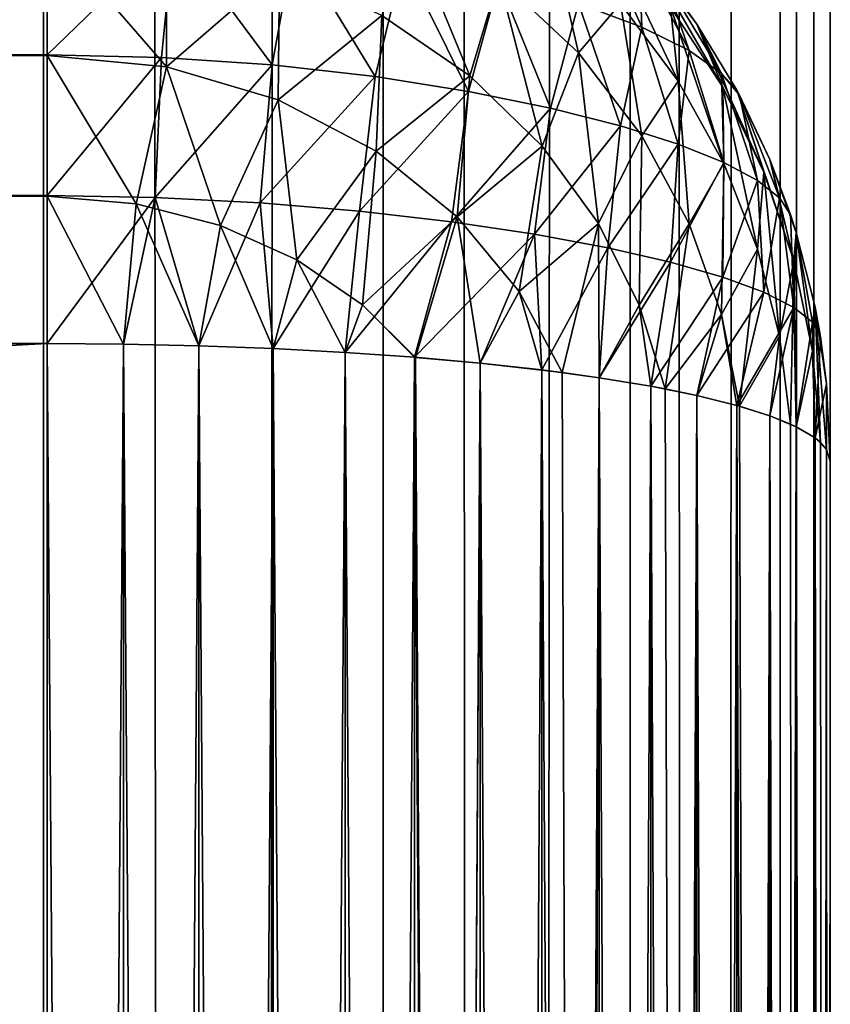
# Model space of a CAD drawing. Extents: x -265 to 265, y 0 to 1307.
# Tile 288 of 436: x 262.93 to 265, y 871.61 to 874.13. Entities that reach past the tile are written whole.
import ezdxf

# ---------------------------------------------------------------- set-up
doc = ezdxf.new("R2010")
doc.units = 0
doc.header["$LTSCALE"] = 65.185185
for name, color, linetype in [('146', 7, 'CONTINUOUS'), ('148', 7, 'CONTINUOUS'), ('149', 7, 'CONTINUOUS'), ('153', 7, 'CONTINUOUS'), ('154', 7, 'CONTINUOUS'), ('160', 7, 'CONTINUOUS'), ('161', 7, 'CONTINUOUS'), ('162', 7, 'CONTINUOUS'), ('165', 7, 'CONTINUOUS'), ('170', 7, 'CONTINUOUS'), ('39', 7, 'CONTINUOUS'), ('40', 7, 'CONTINUOUS')]:
    doc.layers.add(name, color=color, linetype=linetype)

msp = doc.modelspace()

# ---------------------------------------------------------------- linework, layer by layer
at = {"layer": '146', "color": 7, "linetype": 'CONTINUOUS'}
for points in [[(265, 847, 17), (265, 873, 17), (265, 847, 23), (265, 847, 17)], [(265, 847, 23), (265, 873, 17), (265, 873, 23), (265, 847, 23)]]:
    msp.add_3dface(points, dxfattribs=at)
at = {"layer": '148', "color": 7, "linetype": 'CONTINUOUS'}
for points in [[(263, 874.0379, 15.1685), (-263, 874.359, 15.3702), (263, 874.3605, 15.3714), (263, 874.0379, 15.1685)], [(-263, 874.0362, 15.1677), (-263, 874.359, 15.3702), (263, 874.0379, 15.1685), (-263, 874.0362, 15.1677)], [(263, 873.6783, 15.0426), (-263, 874.0362, 15.1677), (263, 874.0379, 15.1685), (263, 873.6783, 15.0426)], [(-263, 873.6764, 15.0422), (-263, 874.0362, 15.1677), (263, 873.6783, 15.0426), (-263, 873.6764, 15.0422)], [(263, 873.3, 15), (-263, 873.6764, 15.0422), (263, 873.6783, 15.0426), (263, 873.3, 15)], [(-263, 873.3, 15), (-263, 873.6764, 15.0422), (263, 873.3, 15), (-263, 873.3, 15)]]:
    msp.add_3dface(points, dxfattribs=at)
at = {"layer": '149', "color": 7, "linetype": 'CONTINUOUS'}
for points in [[(-263, 873.3, 15), (263, 873.3, 15), (-263, 846.7, 15), (-263, 873.3, 15)], [(-263, 846.7, 15), (263, 873.3, 15), (263, 846.7, 15), (-263, 846.7, 15)]]:
    msp.add_3dface(points, dxfattribs=at)
at = {"layer": '153', "color": 7, "linetype": 'CONTINUOUS'}
for points in [[(-263, 846.7, 25), (263, 846.7, 25), (-263, 873.3, 25), (-263, 846.7, 25)], [(-263, 873.3, 25), (263, 846.7, 25), (263, 873.3, 25), (-263, 873.3, 25)]]:
    msp.add_3dface(points, dxfattribs=at)
at = {"layer": '154', "color": 7, "linetype": 'CONTINUOUS'}
for points in [[(-263, 874.3605, 24.6286), (-263, 874.0379, 24.8315), (263, 874.359, 24.6298), (-263, 874.3605, 24.6286)], [(263, 874.359, 24.6298), (-263, 874.0379, 24.8315), (263, 874.0362, 24.8323), (263, 874.359, 24.6298)], [(-263, 874.0379, 24.8315), (-263, 873.6783, 24.9574), (263, 874.0362, 24.8323), (-263, 874.0379, 24.8315)], [(263, 874.0362, 24.8323), (-263, 873.6783, 24.9574), (263, 873.6764, 24.9578), (263, 874.0362, 24.8323)], [(-263, 873.6783, 24.9574), (-263, 873.3, 25), (263, 873.6764, 24.9578), (-263, 873.6783, 24.9574)], [(-263, 873.3, 25), (263, 873.3, 25), (263, 873.6764, 24.9578), (-263, 873.3, 25)]]:
    msp.add_3dface(points, dxfattribs=at)
at = {"layer": '160', "color": 7, "linetype": 'CONTINUOUS'}
for points in [[(263, 873.3, 25), (263, 846.7, 25), (263.1946, 846.7014, 24.9905), (263, 873.3, 25)], [(263, 873.3, 25), (263.1946, 846.7014, 24.9905), (263.1946, 873.2986, 24.9905), (263, 873.3, 25)], [(263.1946, 846.7014, 24.9905), (263.3875, 846.7057, 24.9621), (263.1946, 873.2986, 24.9905), (263.1946, 846.7014, 24.9905)], [(263.1946, 873.2986, 24.9905), (263.3875, 846.7057, 24.9621), (263.3875, 873.2943, 24.9621), (263.1946, 873.2986, 24.9905)], [(263.3875, 846.7057, 24.9621), (263.5768, 846.7127, 24.915), (263.3875, 873.2943, 24.9621), (263.3875, 846.7057, 24.9621)], [(263.3875, 873.2943, 24.9621), (263.5768, 846.7127, 24.915), (263.5768, 873.2873, 24.915), (263.3875, 873.2943, 24.9621)], [(263.5768, 846.7127, 24.915), (263.7608, 846.7226, 24.8496), (263.5768, 873.2873, 24.915), (263.5768, 846.7127, 24.915)], [(263.5768, 873.2873, 24.915), (263.7608, 846.7226, 24.8496), (263.7608, 873.2774, 24.8496), (263.5768, 873.2873, 24.915)], [(263.7608, 846.7226, 24.8496), (263.9377, 846.735, 24.7666), (263.7608, 873.2774, 24.8496), (263.7608, 846.7226, 24.8496)], [(263.7608, 873.2774, 24.8496), (263.9377, 846.735, 24.7666), (263.9377, 873.265, 24.7666), (263.7608, 873.2774, 24.8496)], [(263.9377, 846.735, 24.7666), (264.1058, 846.75, 24.6665), (263.9377, 873.265, 24.7666), (263.9377, 846.735, 24.7666)], [(263.9377, 873.265, 24.7666), (264.1058, 846.75, 24.6665), (263.9409, 873.2647, 24.7649), (263.9377, 873.265, 24.7666)], [(263.9409, 873.2647, 24.7649), (264.1058, 846.75, 24.6665), (264.1058, 873.25, 24.6665), (263.9409, 873.2647, 24.7649)], [(264.1058, 846.75, 24.6665), (264.2635, 846.7674, 24.5503), (264.1058, 873.25, 24.6665), (264.1058, 846.75, 24.6665)], [(264.1058, 873.25, 24.6665), (264.2635, 846.7674, 24.5503), (264.2635, 873.2325, 24.5503), (264.1058, 873.25, 24.6665)], [(264.2635, 846.7674, 24.5503), (264.4093, 846.7871, 24.4191), (264.2635, 873.2325, 24.5503), (264.2635, 846.7674, 24.5503)], [(264.2635, 873.2325, 24.5503), (264.4093, 846.7871, 24.4191), (264.3149, 873.2261, 24.507), (264.2635, 873.2325, 24.5503)], [(264.3149, 873.2261, 24.507), (264.4093, 846.7871, 24.4191), (264.4093, 873.2129, 24.4191), (264.3149, 873.2261, 24.507)], [(264.4093, 846.7871, 24.4191), (264.5417, 846.8089, 24.274), (264.4093, 873.2129, 24.4191), (264.4093, 846.7871, 24.4191)], [(264.4093, 873.2129, 24.4191), (264.5417, 846.8089, 24.274), (264.5417, 873.1911, 24.274), (264.4093, 873.2129, 24.4191)], [(264.5417, 846.8089, 24.274), (264.6594, 846.8325, 24.1164), (264.5417, 873.1911, 24.274), (264.5417, 846.8089, 24.274)], [(264.5417, 873.1911, 24.274), (264.6594, 846.8325, 24.1164), (264.578, 873.1843, 24.2288), (264.5417, 873.1911, 24.274)], [(264.578, 873.1843, 24.2288), (264.6594, 846.8325, 24.1164), (264.6594, 873.1675, 24.1164), (264.578, 873.1843, 24.2288)], [(264.6594, 846.8325, 24.1164), (264.7611, 846.8578, 23.9478), (264.6594, 873.1675, 24.1164), (264.6594, 846.8325, 24.1164)], [(264.6594, 873.1675, 24.1164), (264.7611, 846.8578, 23.9478), (264.7611, 873.1422, 23.9478), (264.6594, 873.1675, 24.1164)], [(264.7611, 846.8578, 23.9478), (264.8459, 846.8845, 23.7699), (264.7611, 873.1422, 23.9478), (264.7611, 846.8578, 23.9478)], [(264.7611, 873.1422, 23.9478), (264.8459, 846.8845, 23.7699), (264.768, 873.1402, 23.9349), (264.7611, 873.1422, 23.9478)], [(264.768, 873.1402, 23.9349), (264.8459, 846.8845, 23.7699), (264.8459, 873.1155, 23.7699), (264.768, 873.1402, 23.9349)], [(264.8459, 846.8845, 23.7699), (264.9128, 846.9124, 23.5842), (264.8459, 873.1155, 23.7699), (264.8459, 846.8845, 23.7699)], [(264.8459, 873.1155, 23.7699), (264.9128, 846.9124, 23.5842), (264.8982, 873.0945, 23.63), (264.8459, 873.1155, 23.7699)], [(264.8982, 873.0945, 23.63), (264.9128, 846.9124, 23.5842), (264.9128, 873.0876, 23.5842), (264.8982, 873.0945, 23.63)], [(264.9128, 846.9124, 23.5842), (264.9611, 846.9411, 23.3927), (264.9128, 873.0876, 23.5842), (264.9128, 846.9124, 23.5842)], [(264.9128, 873.0876, 23.5842), (264.9611, 846.9411, 23.3927), (264.9611, 873.0589, 23.3927), (264.9128, 873.0876, 23.5842)], [(264.9611, 846.9411, 23.3927), (264.9902, 846.9704, 23.1973), (264.9611, 873.0589, 23.3927), (264.9611, 846.9411, 23.3927)], [(264.9611, 873.0589, 23.3927), (264.9902, 846.9704, 23.1973), (264.9747, 873.0475, 23.3169), (264.9611, 873.0589, 23.3927)], [(264.9747, 873.0475, 23.3169), (264.9902, 846.9704, 23.1973), (264.9902, 873.0296, 23.1973), (264.9747, 873.0475, 23.3169)], [(265, 847, 23), (265, 873, 23), (264.9902, 873.0296, 23.1973), (265, 847, 23)], [(264.9902, 846.9704, 23.1973), (265, 847, 23), (264.9902, 873.0296, 23.1973), (264.9902, 846.9704, 23.1973)]]:
    msp.add_3dface(points, dxfattribs=at)
at = {"layer": '161', "color": 7, "linetype": 'CONTINUOUS'}
for points in [[(264.578, 874.2288, 16.8157), (264.5417, 874.274, 16.8089), (264.6594, 874.1164, 23.1675), (264.578, 874.2288, 16.8157)], [(264.6594, 874.1164, 23.1675), (264.5417, 874.274, 16.8089), (264.5417, 874.274, 23.1911), (264.6594, 874.1164, 23.1675)], [(264.6594, 874.1164, 16.8325), (264.578, 874.2288, 16.8157), (264.6594, 874.1164, 23.1675), (264.6594, 874.1164, 16.8325)], [(264.7611, 873.9478, 16.8578), (264.6594, 874.1164, 16.8325), (264.7611, 873.9478, 23.1422), (264.7611, 873.9478, 16.8578)], [(264.7611, 873.9478, 23.1422), (264.6594, 874.1164, 16.8325), (264.6594, 874.1164, 23.1675), (264.7611, 873.9478, 23.1422)], [(264.768, 873.9349, 16.8598), (264.7611, 873.9478, 16.8578), (264.8459, 873.7699, 23.1155), (264.768, 873.9349, 16.8598)], [(264.8459, 873.7699, 23.1155), (264.7611, 873.9478, 16.8578), (264.7611, 873.9478, 23.1422), (264.8459, 873.7699, 23.1155)], [(264.8459, 873.7699, 16.8845), (264.768, 873.9349, 16.8598), (264.8459, 873.7699, 23.1155), (264.8459, 873.7699, 16.8845)], [(264.8982, 873.63, 16.9055), (264.8459, 873.7699, 16.8845), (264.9128, 873.5842, 23.0876), (264.8982, 873.63, 16.9055)], [(264.9128, 873.5842, 23.0876), (264.8459, 873.7699, 16.8845), (264.8459, 873.7699, 23.1155), (264.9128, 873.5842, 23.0876)], [(264.9128, 873.5842, 16.9124), (264.8982, 873.63, 16.9055), (264.9128, 873.5842, 23.0876), (264.9128, 873.5842, 16.9124)], [(264.9611, 873.3927, 16.9411), (264.9128, 873.5842, 16.9124), (264.9611, 873.3927, 23.0589), (264.9611, 873.3927, 16.9411)], [(264.9611, 873.3927, 23.0589), (264.9128, 873.5842, 16.9124), (264.9128, 873.5842, 23.0876), (264.9611, 873.3927, 23.0589)], [(264.9747, 873.3169, 16.9525), (264.9611, 873.3927, 16.9411), (264.9902, 873.1973, 23.0296), (264.9747, 873.3169, 16.9525)], [(264.9902, 873.1973, 23.0296), (264.9611, 873.3927, 16.9411), (264.9611, 873.3927, 23.0589), (264.9902, 873.1973, 23.0296)], [(264.9902, 873.1973, 16.9704), (264.9747, 873.3169, 16.9525), (264.9902, 873.1973, 23.0296), (264.9902, 873.1973, 16.9704)], [(265, 873, 23), (265, 873, 17), (264.9902, 873.1973, 16.9704), (265, 873, 23)], [(265, 873, 23), (264.9902, 873.1973, 16.9704), (264.9902, 873.1973, 23.0296), (265, 873, 23)]]:
    msp.add_3dface(points, dxfattribs=at)
at = {"layer": '162', "color": 7, "linetype": 'CONTINUOUS'}
for points in [[(263, 846.7, 15), (263, 873.3, 15), (263.1946, 873.2986, 15.0095), (263, 846.7, 15)], [(263.1946, 846.7014, 15.0095), (263, 846.7, 15), (263.1946, 873.2986, 15.0095), (263.1946, 846.7014, 15.0095)], [(263.3875, 873.2943, 15.0379), (263.1946, 846.7014, 15.0095), (263.1946, 873.2986, 15.0095), (263.3875, 873.2943, 15.0379)], [(263.3875, 846.7057, 15.0379), (263.1946, 846.7014, 15.0095), (263.3875, 873.2943, 15.0379), (263.3875, 846.7057, 15.0379)], [(263.5768, 873.2873, 15.085), (263.3875, 846.7057, 15.0379), (263.3875, 873.2943, 15.0379), (263.5768, 873.2873, 15.085)], [(263.5768, 846.7127, 15.085), (263.3875, 846.7057, 15.0379), (263.5768, 873.2873, 15.085), (263.5768, 846.7127, 15.085)], [(263.7608, 873.2774, 15.1504), (263.5768, 846.7127, 15.085), (263.5768, 873.2873, 15.085), (263.7608, 873.2774, 15.1504)], [(263.7608, 846.7226, 15.1504), (263.5768, 846.7127, 15.085), (263.7608, 873.2774, 15.1504), (263.7608, 846.7226, 15.1504)], [(263.9377, 873.265, 15.2334), (263.7608, 846.7226, 15.1504), (263.7608, 873.2774, 15.1504), (263.9377, 873.265, 15.2334)], [(263.9377, 846.735, 15.2334), (263.7608, 846.7226, 15.1504), (263.9377, 873.265, 15.2334), (263.9377, 846.735, 15.2334)], [(264.1058, 873.25, 15.3335), (263.9377, 846.735, 15.2334), (263.9377, 873.265, 15.2334), (264.1058, 873.25, 15.3335)], [(263.9409, 846.7353, 15.2351), (263.9377, 846.735, 15.2334), (264.1058, 873.25, 15.3335), (263.9409, 846.7353, 15.2351)], [(264.1058, 846.75, 15.3335), (263.9409, 846.7353, 15.2351), (264.1058, 873.25, 15.3335), (264.1058, 846.75, 15.3335)], [(264.2635, 873.2326, 15.4497), (264.1058, 846.75, 15.3335), (264.1058, 873.25, 15.3335), (264.2635, 873.2326, 15.4497)], [(264.2635, 846.7675, 15.4497), (264.1058, 846.75, 15.3335), (264.2635, 873.2326, 15.4497), (264.2635, 846.7675, 15.4497)], [(264.4093, 873.2129, 15.5809), (264.2635, 846.7675, 15.4497), (264.2635, 873.2326, 15.4497), (264.4093, 873.2129, 15.5809)], [(264.3149, 846.7739, 15.493), (264.2635, 846.7675, 15.4497), (264.4093, 873.2129, 15.5809), (264.3149, 846.7739, 15.493)], [(264.4093, 846.7871, 15.5809), (264.3149, 846.7739, 15.493), (264.4093, 873.2129, 15.5809), (264.4093, 846.7871, 15.5809)], [(264.5417, 873.1911, 15.726), (264.4093, 846.7871, 15.5809), (264.4093, 873.2129, 15.5809), (264.5417, 873.1911, 15.726)], [(264.5417, 846.8089, 15.726), (264.4093, 846.7871, 15.5809), (264.5417, 873.1911, 15.726), (264.5417, 846.8089, 15.726)], [(264.6594, 873.1675, 15.8836), (264.5417, 846.8089, 15.726), (264.5417, 873.1911, 15.726), (264.6594, 873.1675, 15.8836)], [(264.578, 846.8157, 15.7712), (264.5417, 846.8089, 15.726), (264.6594, 873.1675, 15.8836), (264.578, 846.8157, 15.7712)], [(264.6594, 846.8325, 15.8836), (264.578, 846.8157, 15.7712), (264.6594, 873.1675, 15.8836), (264.6594, 846.8325, 15.8836)], [(264.7611, 873.1422, 16.0522), (264.6594, 846.8325, 15.8836), (264.6594, 873.1675, 15.8836), (264.7611, 873.1422, 16.0522)], [(264.7611, 846.8578, 16.0522), (264.6594, 846.8325, 15.8836), (264.7611, 873.1422, 16.0522), (264.7611, 846.8578, 16.0522)], [(264.8459, 873.1155, 16.2301), (264.7611, 846.8578, 16.0522), (264.7611, 873.1422, 16.0522), (264.8459, 873.1155, 16.2301)], [(264.768, 846.8598, 16.0651), (264.7611, 846.8578, 16.0522), (264.8459, 873.1155, 16.2301), (264.768, 846.8598, 16.0651)], [(264.8459, 846.8845, 16.2301), (264.768, 846.8598, 16.0651), (264.8459, 873.1155, 16.2301), (264.8459, 846.8845, 16.2301)], [(264.9128, 873.0876, 16.4158), (264.8459, 846.8845, 16.2301), (264.8459, 873.1155, 16.2301), (264.9128, 873.0876, 16.4158)], [(264.8982, 846.9055, 16.37), (264.8459, 846.8845, 16.2301), (264.9128, 873.0876, 16.4158), (264.8982, 846.9055, 16.37)], [(264.9128, 846.9124, 16.4158), (264.8982, 846.9055, 16.37), (264.9128, 873.0876, 16.4158), (264.9128, 846.9124, 16.4158)], [(264.9611, 873.0589, 16.6073), (264.9128, 846.9124, 16.4158), (264.9128, 873.0876, 16.4158), (264.9611, 873.0589, 16.6073)], [(264.9611, 846.9411, 16.6073), (264.9128, 846.9124, 16.4158), (264.9611, 873.0589, 16.6073), (264.9611, 846.9411, 16.6073)], [(264.9902, 873.0296, 16.8027), (264.9611, 846.9411, 16.6073), (264.9611, 873.0589, 16.6073), (264.9902, 873.0296, 16.8027)], [(264.9747, 846.9525, 16.6831), (264.9611, 846.9411, 16.6073), (264.9902, 873.0296, 16.8027), (264.9747, 846.9525, 16.6831)], [(264.9902, 846.9704, 16.8027), (264.9747, 846.9525, 16.6831), (264.9902, 873.0296, 16.8027), (264.9902, 846.9704, 16.8027)], [(265, 873, 17), (264.9902, 846.9704, 16.8027), (264.9902, 873.0296, 16.8027), (265, 873, 17)], [(265, 873, 17), (265, 847, 17), (264.9902, 846.9704, 16.8027), (265, 873, 17)]]:
    msp.add_3dface(points, dxfattribs=at)
at = {"layer": '165', "color": 7, "linetype": 'CONTINUOUS'}
for points in [[(263, 874.0379, 15.1685), (263, 874.3605, 15.3714), (263.323, 874.3507, 15.3987), (263, 874.0379, 15.1685)], [(263.2922, 874.0312, 15.19), (263, 874.0379, 15.1685), (263.323, 874.3507, 15.3987), (263.2922, 874.0312, 15.19)], [(263.5741, 874.0119, 15.2532), (263.2922, 874.0312, 15.19), (263.323, 874.3507, 15.3987), (263.5741, 874.0119, 15.2532)], [(263.6306, 874.3225, 15.4782), (263.5741, 874.0119, 15.2532), (263.323, 874.3507, 15.3987), (263.6306, 874.3225, 15.4782)], [(264.5184, 874.1085, 16.1692), (264.3566, 874.1689, 15.9576), (264.4082, 874.3573, 16.3936), (264.5184, 874.1085, 16.1692)], [(264.5121, 874.2918, 16.602), (264.5184, 874.1085, 16.1692), (264.4082, 874.3573, 16.3936), (264.5121, 874.2918, 16.602)], [(263.8373, 873.982, 15.3543), (263.5741, 874.0119, 15.2532), (263.6306, 874.3225, 15.4782), (263.8373, 873.982, 15.3543)], [(263.9102, 874.2798, 15.6036), (263.8373, 873.982, 15.3543), (263.6306, 874.3225, 15.4782), (263.9102, 874.2798, 15.6036)], [(264.578, 874.2288, 16.8157), (264.6397, 874.0484, 16.3938), (264.5121, 874.2918, 16.602), (264.578, 874.2288, 16.8157)], [(264.6397, 874.0484, 16.3938), (264.5184, 874.1085, 16.1692), (264.5121, 874.2918, 16.602), (264.6397, 874.0484, 16.3938)], [(264.0756, 873.9443, 15.488), (263.8373, 873.982, 15.3543), (263.9102, 874.2798, 15.6036), (264.0756, 873.9443, 15.488)], [(264.1535, 874.2272, 15.7664), (264.0756, 873.9443, 15.488), (263.9102, 874.2798, 15.6036), (264.1535, 874.2272, 15.7664)], [(264.285, 873.9016, 15.6486), (264.0756, 873.9443, 15.488), (264.1535, 874.2272, 15.7664), (264.285, 873.9016, 15.6486)], [(264.3566, 874.1689, 15.9576), (264.285, 873.9016, 15.6486), (264.1535, 874.2272, 15.7664), (264.3566, 874.1689, 15.9576)], [(264.578, 874.2288, 16.8157), (264.6594, 874.1164, 16.8325), (264.7222, 873.9902, 16.6257), (264.578, 874.2288, 16.8157)], [(264.578, 874.2288, 16.8157), (264.7222, 873.9902, 16.6257), (264.6397, 874.0484, 16.3938), (264.578, 874.2288, 16.8157)], [(264.4638, 873.8561, 15.8308), (264.285, 873.9016, 15.6486), (264.3566, 874.1689, 15.9576), (264.4638, 873.8561, 15.8308)], [(264.5184, 874.1085, 16.1692), (264.4638, 873.8561, 15.8308), (264.3566, 874.1689, 15.9576), (264.5184, 874.1085, 16.1692)], [(264.6114, 873.8094, 16.0293), (264.4638, 873.8561, 15.8308), (264.5184, 874.1085, 16.1692), (264.6114, 873.8094, 16.0293)], [(264.6397, 874.0484, 16.3938), (264.6114, 873.8094, 16.0293), (264.5184, 874.1085, 16.1692), (264.6397, 874.0484, 16.3938)], [(264.6594, 874.1164, 16.8325), (264.7611, 873.9478, 16.8578), (264.7222, 873.9902, 16.6257), (264.6594, 874.1164, 16.8325)], [(263, 873.6783, 15.0426), (263, 874.0379, 15.1685), (263.2922, 874.0312, 15.19), (263, 873.6783, 15.0426)], [(264.728, 873.7627, 16.2399), (264.6114, 873.8094, 16.0293), (264.6397, 874.0484, 16.3938), (264.728, 873.7627, 16.2399)], [(264.7222, 873.9902, 16.6257), (264.728, 873.7627, 16.2399), (264.6397, 874.0484, 16.3938), (264.7222, 873.9902, 16.6257)], [(263.2755, 873.6736, 15.0616), (263, 873.6783, 15.0426), (263.2922, 874.0312, 15.19), (263.2755, 873.6736, 15.0616)], [(263.5741, 874.0119, 15.2532), (263.2755, 873.6736, 15.0616), (263.2922, 874.0312, 15.19), (263.5741, 874.0119, 15.2532)], [(263.5435, 873.6599, 15.1176), (263.2755, 873.6736, 15.0616), (263.5741, 874.0119, 15.2532), (263.5435, 873.6599, 15.1176)], [(263.8373, 873.982, 15.3543), (263.5435, 873.6599, 15.1176), (263.5741, 874.0119, 15.2532), (263.8373, 873.982, 15.3543)], [(263.7974, 873.6385, 15.2081), (263.5435, 873.6599, 15.1176), (263.8373, 873.982, 15.3543), (263.7974, 873.6385, 15.2081)], [(264.0756, 873.9443, 15.488), (263.7974, 873.6385, 15.2081), (263.8373, 873.982, 15.3543), (264.0756, 873.9443, 15.488)], [(264.7611, 873.9478, 16.8578), (264.768, 873.9349, 16.8598), (264.7222, 873.9902, 16.6257), (264.7611, 873.9478, 16.8578)], [(264.768, 873.9349, 16.8598), (264.8141, 873.7168, 16.4584), (264.7222, 873.9902, 16.6257), (264.768, 873.9349, 16.8598)], [(264.8141, 873.7168, 16.4584), (264.728, 873.7627, 16.2399), (264.7222, 873.9902, 16.6257), (264.8141, 873.7168, 16.4584)], [(264.0322, 873.6112, 15.3295), (263.7974, 873.6385, 15.2081), (264.0756, 873.9443, 15.488), (264.0322, 873.6112, 15.3295)], [(264.285, 873.9016, 15.6486), (264.0322, 873.6112, 15.3295), (264.0756, 873.9443, 15.488), (264.285, 873.9016, 15.6486)], [(264.768, 873.9349, 16.8598), (264.8459, 873.7699, 16.8845), (264.8705, 873.6724, 16.6813), (264.768, 873.9349, 16.8598)], [(264.768, 873.9349, 16.8598), (264.8705, 873.6724, 16.6813), (264.8141, 873.7168, 16.4584), (264.768, 873.9349, 16.8598)], [(264.2443, 873.5794, 15.4779), (264.0322, 873.6112, 15.3295), (264.285, 873.9016, 15.6486), (264.2443, 873.5794, 15.4779)], [(264.4638, 873.8561, 15.8308), (264.2443, 873.5794, 15.4779), (264.285, 873.9016, 15.6486), (264.4638, 873.8561, 15.8308)], [(264.4315, 873.5446, 15.6491), (264.2443, 873.5794, 15.4779), (264.4638, 873.8561, 15.8308), (264.4315, 873.5446, 15.6491)], [(264.6114, 873.8094, 16.0293), (264.4315, 873.5446, 15.6491), (264.4638, 873.8561, 15.8308), (264.6114, 873.8094, 16.0293)], [(264.592, 873.5079, 15.8394), (264.4315, 873.5446, 15.6491), (264.6114, 873.8094, 16.0293), (264.592, 873.5079, 15.8394)], [(264.728, 873.7627, 16.2399), (264.592, 873.5079, 15.8394), (264.6114, 873.8094, 16.0293), (264.728, 873.7627, 16.2399)], [(264.7251, 873.4699, 16.045), (264.592, 873.5079, 15.8394), (264.728, 873.7627, 16.2399), (264.7251, 873.4699, 16.045)], [(264.8141, 873.7168, 16.4584), (264.7251, 873.4699, 16.045), (264.728, 873.7627, 16.2399), (264.8141, 873.7168, 16.4584)], [(264.8459, 873.7699, 16.8845), (264.8982, 873.63, 16.9055), (264.8705, 873.6724, 16.6813), (264.8459, 873.7699, 16.8845)], [(264.8301, 873.4313, 16.2625), (264.7251, 873.4699, 16.045), (264.8141, 873.7168, 16.4584), (264.8301, 873.4313, 16.2625)], [(264.8705, 873.6724, 16.6813), (264.8301, 873.4313, 16.2625), (264.8141, 873.7168, 16.4584), (264.8705, 873.6724, 16.6813)], [(263, 873.3, 15), (263, 873.6783, 15.0426), (263.2755, 873.6736, 15.0616), (263, 873.3, 15)], [(263.1946, 873.2986, 15.0095), (263, 873.3, 15), (263.2755, 873.6736, 15.0616), (263.1946, 873.2986, 15.0095)], [(263.3875, 873.2943, 15.0379), (263.1946, 873.2986, 15.0095), (263.2755, 873.6736, 15.0616), (263.3875, 873.2943, 15.0379)], [(263.5435, 873.6599, 15.1176), (263.3875, 873.2943, 15.0379), (263.2755, 873.6736, 15.0616), (263.5435, 873.6599, 15.1176)], [(263.5768, 873.2873, 15.085), (263.3875, 873.2943, 15.0379), (263.5435, 873.6599, 15.1176), (263.5768, 873.2873, 15.085)], [(263.7974, 873.6385, 15.2081), (263.5768, 873.2873, 15.085), (263.5435, 873.6599, 15.1176), (263.7974, 873.6385, 15.2081)], [(264.9067, 873.3926, 16.4884), (264.8301, 873.4313, 16.2625), (264.8705, 873.6724, 16.6813), (264.9067, 873.3926, 16.4884)], [(264.8982, 873.63, 16.9055), (264.9067, 873.3926, 16.4884), (264.8705, 873.6724, 16.6813), (264.8982, 873.63, 16.9055)], [(263.7608, 873.2774, 15.1504), (263.5768, 873.2873, 15.085), (263.7974, 873.6385, 15.2081), (263.7608, 873.2774, 15.1504)], [(264.0322, 873.6112, 15.3295), (263.7608, 873.2774, 15.1504), (263.7974, 873.6385, 15.2081), (264.0322, 873.6112, 15.3295)], [(264.8982, 873.63, 16.9055), (264.9128, 873.5842, 16.9124), (264.9067, 873.3926, 16.4884), (264.8982, 873.63, 16.9055)], [(263.9377, 873.265, 15.2334), (263.7608, 873.2774, 15.1504), (264.0322, 873.6112, 15.3295), (263.9377, 873.265, 15.2334)], [(264.2443, 873.5794, 15.4779), (263.9377, 873.265, 15.2334), (264.0322, 873.6112, 15.3295), (264.2443, 873.5794, 15.4779)], [(264.1058, 873.25, 15.3335), (263.9377, 873.265, 15.2334), (264.2443, 873.5794, 15.4779), (264.1058, 873.25, 15.3335)], [(264.2635, 873.2326, 15.4497), (264.1058, 873.25, 15.3335), (264.2443, 873.5794, 15.4779), (264.2635, 873.2326, 15.4497)], [(264.4315, 873.5446, 15.6491), (264.2635, 873.2326, 15.4497), (264.2443, 873.5794, 15.4779), (264.4315, 873.5446, 15.6491)], [(264.9128, 873.5842, 16.9124), (264.9548, 873.3543, 16.7194), (264.9067, 873.3926, 16.4884), (264.9128, 873.5842, 16.9124)], [(264.9128, 873.5842, 16.9124), (264.9611, 873.3927, 16.9411), (264.9548, 873.3543, 16.7194), (264.9128, 873.5842, 16.9124)], [(264.4093, 873.2129, 15.5809), (264.2635, 873.2326, 15.4497), (264.4315, 873.5446, 15.6491), (264.4093, 873.2129, 15.5809)], [(264.592, 873.5079, 15.8394), (264.4093, 873.2129, 15.5809), (264.4315, 873.5446, 15.6491), (264.592, 873.5079, 15.8394)], [(264.5417, 873.1911, 15.726), (264.4093, 873.2129, 15.5809), (264.592, 873.5079, 15.8394), (264.5417, 873.1911, 15.726)], [(264.7251, 873.4699, 16.045), (264.5417, 873.1911, 15.726), (264.592, 873.5079, 15.8394), (264.7251, 873.4699, 16.045)], [(264.6594, 873.1675, 15.8836), (264.5417, 873.1911, 15.726), (264.7251, 873.4699, 16.045), (264.6594, 873.1675, 15.8836)], [(264.8301, 873.4313, 16.2625), (264.6594, 873.1675, 15.8836), (264.7251, 873.4699, 16.045), (264.8301, 873.4313, 16.2625)], [(264.7611, 873.1422, 16.0522), (264.6594, 873.1675, 15.8836), (264.8301, 873.4313, 16.2625), (264.7611, 873.1422, 16.0522)], [(264.9067, 873.3926, 16.4884), (264.7611, 873.1422, 16.0522), (264.8301, 873.4313, 16.2625), (264.9067, 873.3926, 16.4884)], [(264.8459, 873.1155, 16.2301), (264.7611, 873.1422, 16.0522), (264.9067, 873.3926, 16.4884), (264.8459, 873.1155, 16.2301)], [(264.9128, 873.0876, 16.4158), (264.8459, 873.1155, 16.2301), (264.9067, 873.3926, 16.4884), (264.9128, 873.0876, 16.4158)], [(264.9548, 873.3543, 16.7194), (264.9128, 873.0876, 16.4158), (264.9067, 873.3926, 16.4884), (264.9548, 873.3543, 16.7194)], [(264.9611, 873.3927, 16.9411), (264.9747, 873.3169, 16.9525), (264.9548, 873.3543, 16.7194), (264.9611, 873.3927, 16.9411)], [(264.9611, 873.0589, 16.6073), (264.9128, 873.0876, 16.4158), (264.9548, 873.3543, 16.7194), (264.9611, 873.0589, 16.6073)], [(264.9747, 873.3169, 16.9525), (264.9611, 873.0589, 16.6073), (264.9548, 873.3543, 16.7194), (264.9747, 873.3169, 16.9525)], [(264.9747, 873.3169, 16.9525), (264.9902, 873.1973, 16.9704), (264.9611, 873.0589, 16.6073), (264.9747, 873.3169, 16.9525)], [(264.9902, 873.1973, 16.9704), (264.9902, 873.0296, 16.8027), (264.9611, 873.0589, 16.6073), (264.9902, 873.1973, 16.9704)], [(264.9902, 873.1973, 16.9704), (265, 873, 17), (264.9902, 873.0296, 16.8027), (264.9902, 873.1973, 16.9704)]]:
    msp.add_3dface(points, dxfattribs=at)
at = {"layer": '170', "color": 7, "linetype": 'CONTINUOUS'}
for points in [[(264.0794, 873.9844, 24.4865), (263.9102, 874.3964, 24.2798), (263.8542, 874.1385, 24.5434), (264.0794, 873.9844, 24.4865)], [(264.1535, 874.2336, 24.2272), (263.9102, 874.3964, 24.2798), (264.0794, 873.9844, 24.4865), (264.1535, 874.2336, 24.2272)], [(263, 874.359, 24.6298), (263, 874.0362, 24.8323), (263.3046, 874.007, 24.8193), (263, 874.359, 24.6298)], [(263.3041, 874.3331, 24.6193), (263, 874.359, 24.6298), (263.3046, 874.007, 24.8193), (263.3041, 874.3331, 24.6193)], [(264.3566, 874.0424, 24.1689), (264.285, 874.3514, 23.9016), (264.1535, 874.2336, 24.2272), (264.3566, 874.0424, 24.1689)], [(264.4638, 874.1692, 23.8561), (264.285, 874.3514, 23.9016), (264.3566, 874.0424, 24.1689), (264.4638, 874.1692, 23.8561)], [(264.592, 874.1606, 23.5079), (264.4315, 874.3509, 23.5446), (264.6114, 873.9707, 23.8094), (264.592, 874.1606, 23.5079)], [(264.6114, 873.9707, 23.8094), (264.4315, 874.3509, 23.5446), (264.4638, 874.1692, 23.8561), (264.6114, 873.9707, 23.8094)], [(263.5931, 874.2575, 24.5893), (263.3041, 874.3331, 24.6193), (263.3046, 874.007, 24.8193), (263.5931, 874.2575, 24.5893)], [(264.6594, 874.1164, 23.1675), (264.5417, 874.274, 23.1911), (264.7251, 873.955, 23.4699), (264.6594, 874.1164, 23.1675)], [(264.7251, 873.955, 23.4699), (264.5417, 874.274, 23.1911), (264.592, 874.1606, 23.5079), (264.7251, 873.955, 23.4699)], [(263.5898, 873.9226, 24.7823), (263.5931, 874.2575, 24.5893), (263.3046, 874.007, 24.8193), (263.5898, 873.9226, 24.7823)], [(263.8542, 874.1385, 24.5434), (263.5931, 874.2575, 24.5893), (263.5898, 873.9226, 24.7823), (263.8542, 874.1385, 24.5434)], [(264.2643, 873.8042, 24.4232), (264.1535, 874.2336, 24.2272), (264.0794, 873.9844, 24.4865), (264.2643, 873.8042, 24.4232)], [(264.3566, 874.0424, 24.1689), (264.1535, 874.2336, 24.2272), (264.2643, 873.8042, 24.4232), (264.3566, 874.0424, 24.1689)], [(264.5184, 873.8308, 24.1085), (264.4638, 874.1692, 23.8561), (264.3566, 874.0424, 24.1689), (264.5184, 873.8308, 24.1085)], [(264.6114, 873.9707, 23.8094), (264.4638, 874.1692, 23.8561), (264.5184, 873.8308, 24.1085), (264.6114, 873.9707, 23.8094)], [(264.7251, 873.955, 23.4699), (264.592, 874.1606, 23.5079), (264.728, 873.7601, 23.7627), (264.7251, 873.955, 23.4699)], [(264.728, 873.7601, 23.7627), (264.592, 874.1606, 23.5079), (264.6114, 873.9707, 23.8094), (264.728, 873.7601, 23.7627)], [(263.8404, 873.7912, 24.7263), (263.8542, 874.1385, 24.5434), (263.5898, 873.9226, 24.7823), (263.8404, 873.7912, 24.7263)], [(264.0794, 873.9844, 24.4865), (263.8542, 874.1385, 24.5434), (263.8404, 873.7912, 24.7263), (264.0794, 873.9844, 24.4865)], [(264.7611, 873.9478, 23.1422), (264.6594, 874.1164, 23.1675), (264.8301, 873.7375, 23.4313), (264.7611, 873.9478, 23.1422)], [(264.8301, 873.7375, 23.4313), (264.6594, 874.1164, 23.1675), (264.7251, 873.955, 23.4699), (264.8301, 873.7375, 23.4313)], [(263, 874.0362, 24.8323), (263, 873.6764, 24.9578), (263.227, 873.6574, 24.9485), (263, 874.0362, 24.8323)], [(263.3046, 874.007, 24.8193), (263, 874.0362, 24.8323), (263.227, 873.6574, 24.9485), (263.3046, 874.007, 24.8193)], [(264.4082, 873.6064, 24.3573), (264.3566, 874.0424, 24.1689), (264.2643, 873.8042, 24.4232), (264.4082, 873.6064, 24.3573)], [(264.5184, 873.8308, 24.1085), (264.3566, 874.0424, 24.1689), (264.4082, 873.6064, 24.3573), (264.5184, 873.8308, 24.1085)], [(263.4428, 873.6017, 24.9214), (263.3046, 874.007, 24.8193), (263.227, 873.6574, 24.9485), (263.4428, 873.6017, 24.9214)], [(263.5898, 873.9226, 24.7823), (263.3046, 874.007, 24.8193), (263.4428, 873.6017, 24.9214), (263.5898, 873.9226, 24.7823)], [(264.0467, 873.6241, 24.6579), (264.0794, 873.9844, 24.4865), (263.8404, 873.7912, 24.7263), (264.0467, 873.6241, 24.6579)], [(264.2643, 873.8042, 24.4232), (264.0794, 873.9844, 24.4865), (264.0467, 873.6241, 24.6579), (264.2643, 873.8042, 24.4232)], [(264.6397, 873.6062, 24.0484), (264.6114, 873.9707, 23.8094), (264.5184, 873.8308, 24.1085), (264.6397, 873.6062, 24.0484)], [(264.728, 873.7601, 23.7627), (264.6114, 873.9707, 23.8094), (264.6397, 873.6062, 24.0484), (264.728, 873.7601, 23.7627)], [(264.8301, 873.7375, 23.4313), (264.7251, 873.955, 23.4699), (264.8141, 873.5416, 23.7168), (264.8301, 873.7375, 23.4313)], [(264.8141, 873.5416, 23.7168), (264.7251, 873.955, 23.4699), (264.728, 873.7601, 23.7627), (264.8141, 873.5416, 23.7168)], [(264.8459, 873.7699, 23.1155), (264.7611, 873.9478, 23.1422), (264.9067, 873.5116, 23.3926), (264.8459, 873.7699, 23.1155)], [(264.9067, 873.5116, 23.3926), (264.7611, 873.9478, 23.1422), (264.8301, 873.7375, 23.4313), (264.9067, 873.5116, 23.3926)], [(263.6378, 873.5136, 24.8794), (263.5898, 873.9226, 24.7823), (263.4428, 873.6017, 24.9214), (263.6378, 873.5136, 24.8794)], [(263.8404, 873.7912, 24.7263), (263.5898, 873.9226, 24.7823), (263.6378, 873.5136, 24.8794), (263.8404, 873.7912, 24.7263)], [(264.5121, 873.398, 24.2918), (264.5184, 873.8308, 24.1085), (264.4082, 873.6064, 24.3573), (264.5121, 873.398, 24.2918)], [(264.6397, 873.6062, 24.0484), (264.5184, 873.8308, 24.1085), (264.5121, 873.398, 24.2918), (264.6397, 873.6062, 24.0484)], [(263.8052, 873.3991, 24.8259), (263.8404, 873.7912, 24.7263), (263.6378, 873.5136, 24.8794), (263.8052, 873.3991, 24.8259)], [(264.0467, 873.6241, 24.6579), (263.8404, 873.7912, 24.7263), (263.8052, 873.3991, 24.8259), (264.0467, 873.6241, 24.6579)], [(264.205, 873.4327, 24.583), (264.2643, 873.8042, 24.4232), (264.0467, 873.6241, 24.6579), (264.205, 873.4327, 24.583)], [(264.4082, 873.6064, 24.3573), (264.2643, 873.8042, 24.4232), (264.205, 873.4327, 24.583), (264.4082, 873.6064, 24.3573)], [(264.7222, 873.3743, 23.9902), (264.728, 873.7601, 23.7627), (264.6397, 873.6062, 24.0484), (264.7222, 873.3743, 23.9902)], [(264.8141, 873.5416, 23.7168), (264.728, 873.7601, 23.7627), (264.7222, 873.3743, 23.9902), (264.8141, 873.5416, 23.7168)], [(264.9128, 873.5842, 23.0876), (264.8459, 873.7699, 23.1155), (264.9067, 873.5116, 23.3926), (264.9128, 873.5842, 23.0876)], [(264.8705, 873.3187, 23.6724), (264.8301, 873.7375, 23.4313), (264.8141, 873.5416, 23.7168), (264.8705, 873.3187, 23.6724)], [(264.9067, 873.5116, 23.3926), (264.8301, 873.7375, 23.4313), (264.8705, 873.3187, 23.6724), (264.9067, 873.5116, 23.3926)], [(263, 873.6764, 24.9578), (263, 873.3, 25), (263.1946, 873.2986, 24.9905), (263, 873.6764, 24.9578)], [(263, 873.6764, 24.9578), (263.1946, 873.2986, 24.9905), (263.227, 873.6574, 24.9485), (263, 873.6764, 24.9578)], [(263.1946, 873.2986, 24.9905), (263.3875, 873.2943, 24.9621), (263.227, 873.6574, 24.9485), (263.1946, 873.2986, 24.9905)], [(263.3875, 873.2943, 24.9621), (263.4428, 873.6017, 24.9214), (263.227, 873.6574, 24.9485), (263.3875, 873.2943, 24.9621)], [(263.9409, 873.2647, 24.7649), (264.0467, 873.6241, 24.6579), (263.8052, 873.3991, 24.8259), (263.9409, 873.2647, 24.7649)], [(263.9409, 873.2647, 24.7649), (264.1058, 873.25, 24.6665), (264.0467, 873.6241, 24.6579), (263.9409, 873.2647, 24.7649)], [(264.1058, 873.25, 24.6665), (264.205, 873.4327, 24.583), (264.0467, 873.6241, 24.6579), (264.1058, 873.25, 24.6665)], [(264.3149, 873.2261, 24.507), (264.4082, 873.6064, 24.3573), (264.205, 873.4327, 24.583), (264.3149, 873.2261, 24.507)], [(264.3149, 873.2261, 24.507), (264.4093, 873.2129, 24.4191), (264.4082, 873.6064, 24.3573), (264.3149, 873.2261, 24.507)], [(264.4093, 873.2129, 24.4191), (264.5121, 873.398, 24.2918), (264.4082, 873.6064, 24.3573), (264.4093, 873.2129, 24.4191)], [(264.578, 873.1843, 24.2288), (264.6397, 873.6062, 24.0484), (264.5121, 873.398, 24.2918), (264.578, 873.1843, 24.2288)], [(264.578, 873.1843, 24.2288), (264.7222, 873.3743, 23.9902), (264.6397, 873.6062, 24.0484), (264.578, 873.1843, 24.2288)], [(263.3875, 873.2943, 24.9621), (263.5768, 873.2873, 24.915), (263.4428, 873.6017, 24.9214), (263.3875, 873.2943, 24.9621)], [(263.5768, 873.2873, 24.915), (263.6378, 873.5136, 24.8794), (263.4428, 873.6017, 24.9214), (263.5768, 873.2873, 24.915)], [(264.9548, 873.2806, 23.3543), (264.9128, 873.5842, 23.0876), (264.9067, 873.5116, 23.3926), (264.9548, 873.2806, 23.3543)], [(264.9611, 873.3927, 23.0589), (264.9128, 873.5842, 23.0876), (264.9548, 873.2806, 23.3543), (264.9611, 873.3927, 23.0589)], [(264.768, 873.1402, 23.9349), (264.8141, 873.5416, 23.7168), (264.7222, 873.3743, 23.9902), (264.768, 873.1402, 23.9349)], [(264.768, 873.1402, 23.9349), (264.8705, 873.3187, 23.6724), (264.8141, 873.5416, 23.7168), (264.768, 873.1402, 23.9349)], [(263.5768, 873.2873, 24.915), (263.7608, 873.2774, 24.8496), (263.6378, 873.5136, 24.8794), (263.5768, 873.2873, 24.915)], [(263.7608, 873.2774, 24.8496), (263.8052, 873.3991, 24.8259), (263.6378, 873.5136, 24.8794), (263.7608, 873.2774, 24.8496)], [(264.8982, 873.0945, 23.63), (264.9067, 873.5116, 23.3926), (264.8705, 873.3187, 23.6724), (264.8982, 873.0945, 23.63)], [(264.8982, 873.0945, 23.63), (264.9128, 873.0876, 23.5842), (264.9067, 873.5116, 23.3926), (264.8982, 873.0945, 23.63)], [(264.9128, 873.0876, 23.5842), (264.9548, 873.2806, 23.3543), (264.9067, 873.5116, 23.3926), (264.9128, 873.0876, 23.5842)], [(264.1058, 873.25, 24.6665), (264.2635, 873.2325, 24.5503), (264.205, 873.4327, 24.583), (264.1058, 873.25, 24.6665)], [(264.2635, 873.2325, 24.5503), (264.3149, 873.2261, 24.507), (264.205, 873.4327, 24.583), (264.2635, 873.2325, 24.5503)], [(263.7608, 873.2774, 24.8496), (263.9377, 873.265, 24.7666), (263.8052, 873.3991, 24.8259), (263.7608, 873.2774, 24.8496)], [(263.9377, 873.265, 24.7666), (263.9409, 873.2647, 24.7649), (263.8052, 873.3991, 24.8259), (263.9377, 873.265, 24.7666)], [(264.4093, 873.2129, 24.4191), (264.5417, 873.1911, 24.274), (264.5121, 873.398, 24.2918), (264.4093, 873.2129, 24.4191)], [(264.5417, 873.1911, 24.274), (264.578, 873.1843, 24.2288), (264.5121, 873.398, 24.2918), (264.5417, 873.1911, 24.274)], [(264.9747, 873.0475, 23.3169), (264.9611, 873.3927, 23.0589), (264.9548, 873.2806, 23.3543), (264.9747, 873.0475, 23.3169)], [(264.9902, 873.1973, 23.0296), (264.9611, 873.3927, 23.0589), (264.9902, 873.0296, 23.1973), (264.9902, 873.1973, 23.0296)], [(264.9611, 873.3927, 23.0589), (264.9747, 873.0475, 23.3169), (264.9902, 873.0296, 23.1973), (264.9611, 873.3927, 23.0589)], [(264.578, 873.1843, 24.2288), (264.6594, 873.1675, 24.1164), (264.7222, 873.3743, 23.9902), (264.578, 873.1843, 24.2288)], [(264.6594, 873.1675, 24.1164), (264.7611, 873.1422, 23.9478), (264.7222, 873.3743, 23.9902), (264.6594, 873.1675, 24.1164)], [(264.7611, 873.1422, 23.9478), (264.768, 873.1402, 23.9349), (264.7222, 873.3743, 23.9902), (264.7611, 873.1422, 23.9478)], [(264.768, 873.1402, 23.9349), (264.8459, 873.1155, 23.7699), (264.8705, 873.3187, 23.6724), (264.768, 873.1402, 23.9349)], [(264.8459, 873.1155, 23.7699), (264.8982, 873.0945, 23.63), (264.8705, 873.3187, 23.6724), (264.8459, 873.1155, 23.7699)], [(264.9128, 873.0876, 23.5842), (264.9611, 873.0589, 23.3927), (264.9548, 873.2806, 23.3543), (264.9128, 873.0876, 23.5842)], [(264.9611, 873.0589, 23.3927), (264.9747, 873.0475, 23.3169), (264.9548, 873.2806, 23.3543), (264.9611, 873.0589, 23.3927)], [(265, 873, 23), (264.9902, 873.1973, 23.0296), (264.9902, 873.0296, 23.1973), (265, 873, 23)]]:
    msp.add_3dface(points, dxfattribs=at)
at = {"layer": '39', "color": 7, "linetype": 'CONTINUOUS'}
for points in [[(261.9003, 1, 9.1314), (262.9904, 1, 7.5), (261.9003, 1299, 9.1314), (261.9003, 1, 9.1314)], [(261.9003, 1299, 9.1314), (262.9904, 1, 7.5), (262.9904, 1299, 7.5), (261.9003, 1299, 9.1314)], [(262.9904, 1, 7.5), (263.8582, 1, 5.7403), (262.9904, 1299, 7.5), (262.9904, 1, 7.5)], [(262.9904, 1299, 7.5), (263.8582, 1, 5.7403), (263.8582, 1299, 5.7403), (262.9904, 1299, 7.5)], [(263.8582, 1, 5.7403), (264.4889, 1, 3.8823), (263.8582, 1299, 5.7403), (263.8582, 1, 5.7403)], [(263.8582, 1299, 5.7403), (264.4889, 1, 3.8823), (264.4889, 1299, 3.8823), (263.8582, 1299, 5.7403)], [(264.4889, 1, 3.8823), (264.8717, 1, 1.9579), (264.4889, 1299, 3.8823), (264.4889, 1, 3.8823)], [(264.4889, 1299, 3.8823), (264.8717, 1, 1.9579), (264.8717, 1299, 1.9579), (264.4889, 1299, 3.8823)], [(264.8717, 1, 1.9579), (265, 1), (264.8717, 1299, 1.9579), (264.8717, 1, 1.9579)], [(264.8717, 1299, 1.9579), (265, 1), (265, 1299), (264.8717, 1299, 1.9579)]]:
    msp.add_3dface(points, dxfattribs=at)
at = {"layer": '40', "color": 7, "linetype": 'CONTINUOUS'}
for points in [[(262.9904, 1, -7.5), (261.9003, 1, -9.1314), (262.9904, 1299, -7.5), (262.9904, 1, -7.5)], [(262.9904, 1299, -7.5), (261.9003, 1, -9.1314), (261.9003, 1299, -9.1314), (262.9904, 1299, -7.5)], [(263.8582, 1, -5.7403), (262.9904, 1, -7.5), (263.8582, 1299, -5.7403), (263.8582, 1, -5.7403)], [(263.8582, 1299, -5.7403), (262.9904, 1, -7.5), (262.9904, 1299, -7.5), (263.8582, 1299, -5.7403)], [(264.4889, 1, -3.8823), (263.8582, 1, -5.7403), (264.4889, 1299, -3.8823), (264.4889, 1, -3.8823)], [(264.4889, 1299, -3.8823), (263.8582, 1, -5.7403), (263.8582, 1299, -5.7403), (264.4889, 1299, -3.8823)], [(264.8717, 1, -1.9579), (264.4889, 1, -3.8823), (264.8717, 1299, -1.9579), (264.8717, 1, -1.9579)], [(264.8717, 1299, -1.9579), (264.4889, 1, -3.8823), (264.4889, 1299, -3.8823), (264.8717, 1299, -1.9579)], [(265, 1299), (265, 1), (264.8717, 1, -1.9579), (265, 1299)], [(265, 1299), (264.8717, 1, -1.9579), (264.8717, 1299, -1.9579), (265, 1299)]]:
    msp.add_3dface(points, dxfattribs=at)

doc.saveas('drawing.dxf')
